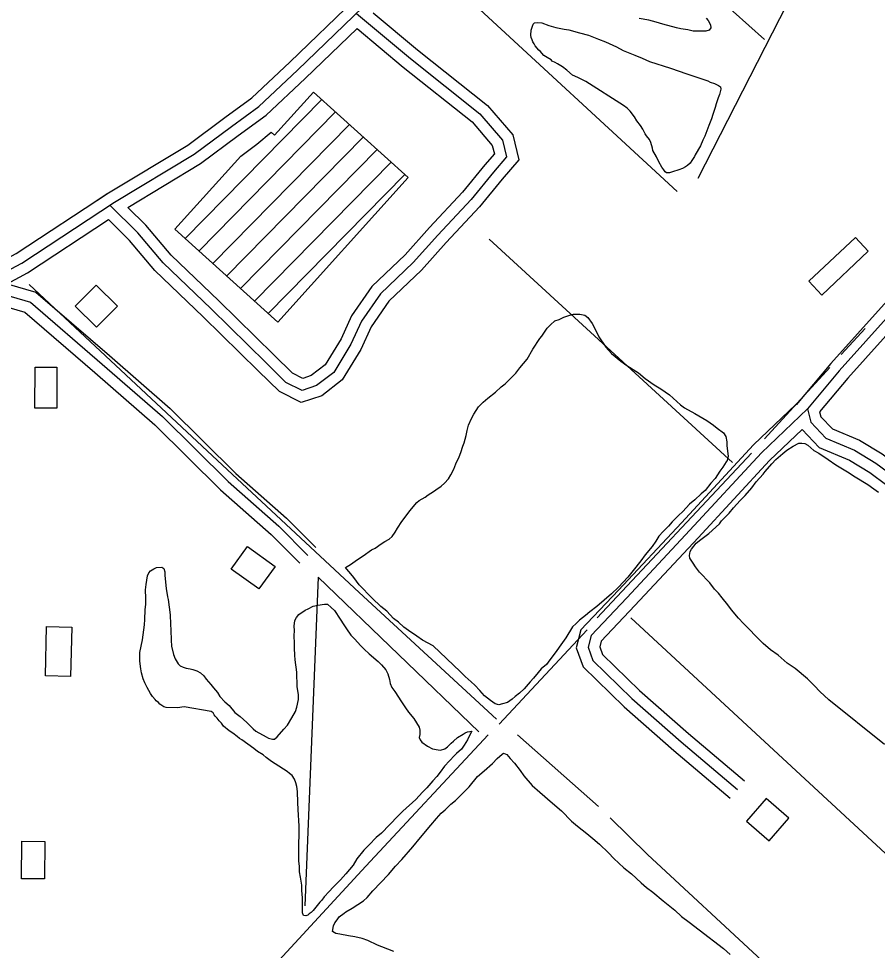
# Model space of a CAD drawing. Extents: x 3281947 to 3319794, y 715894 to 741249.
# Drawn here: x 3287188 to 3288338, y 725556 to 726804 of the extents above; entities that cross this region are included whole.
import ezdxf

# ---------------------------------------------------------------- set-up
doc = ezdxf.new("R2010")
doc.units = 0
for name, color, linetype in [('V-BLDG-OTLN', 7, 'Continuous'), ('V-ROAD-CNTR', 7, 'Continuous'), ('V-SITE-VEGE', 7, 'Continuous'), ('V-TOPO-SHOR', 7, 'Continuous')]:
    doc.layers.add(name, color=color, linetype=linetype)

msp = doc.modelspace()

# ---------------------------------------------------------------- linework, layer by layer
at = {"layer": 'V-BLDG-OTLN'}
for p, q in [((3287410.5, 726509.1), (3287593.5, 726695.3)), ((3287429.1, 726492.3), (3287612.1, 726678.5)), ((3287447.6, 726475.5), (3287630.7, 726661.7)), ((3287466.2, 726458.8), (3287649.2, 726645)), ((3287484.8, 726442), (3287667.8, 726628.2)), ((3287503.4, 726425.3), (3287686.4, 726611.5)), ((3287522, 726408.5), (3287705, 726594.7))]:
    msp.add_line(p, q, dxfattribs=at)
for points in [[(3287534.6, 726397.2), (3287396.8, 726521.4), (3287485.1, 726619.3), (3287506.6, 726635.6), (3287526, 726651.4), (3287530.4, 726647.4), (3287582.5, 726705.2), (3287709.3, 726590.9)], [(3288325.5, 726492.1), (3288263.2, 726433.3), (3288245.8, 726451.8), (3288308.2, 726510.5)], [(3287291.8, 726390.2), (3287319.9, 726418.6), (3287291.5, 726446.8), (3287263.4, 726418.4)], [(3287209.3, 726281.8), (3287209.6, 726336.8), (3287239, 726336.6), (3287238.7, 726281.7)], [(3287509.2, 726039.7), (3287472.2, 726066.4), (3287494.1, 726096.8), (3287531.1, 726070)], [(3287223.5, 725923.2), (3287225.1, 725989.3), (3287258.8, 725988.5), (3287257.2, 725922.4)], [(3288188.7, 725759), (3288162.5, 725728.8), (3288192.7, 725702.6), (3288218.9, 725732.8)], [(3287222.8, 725701.7), (3287222.4, 725651.4), (3287191.6, 725651.6), (3287192.1, 725701.9)]]:
    msp.add_lwpolyline(points, close=True, dxfattribs=at)
at = {"layer": 'V-ROAD-CNTR'}
for points in [[(3287136.9, 726446.9), (3287192, 726476), (3287316.1, 726557.6), (3287422.7, 726621.8), (3287472.9, 726659.2), (3287509.4, 726685.7), (3287561.1, 726734.4), (3287648.6, 726818.9), (3287752.7, 726929.2), (3287924.8, 727110.3), (3287998.7, 727190.4), (3288043.3, 727243.7), (3288095.9, 727315.1), (3288123, 727358.1), (3288163.9, 727416.6)], [(3288975.7, 727102.5), (3288946, 727047.3), (3288918.9, 727009.2), (3288841.6, 726920.2), (3288764.1, 726843.1), (3288670.4, 726741.3), (3288552.8, 726616), (3288436.9, 726499), (3288357.8, 726411.2), (3288286.7, 726332), (3288243.9, 726280.8), (3288248.5, 726262.9), (3288268.7, 726241.6), (3288307, 726225.5), (3288335.8, 726208.3), (3288359.1, 726190.8), (3288384.3, 726173.1), (3288395.8, 726167.6), (3288421.8, 726173.4), (3288445.7, 726185.3)], [(3287141.5, 726466.3), (3287184.4, 726488.9), (3287308.1, 726570.3), (3287414.4, 726634.2), (3287464, 726671.2), (3287499.8, 726697.3), (3287550.7, 726745.2), (3287638, 726829.4), (3287669.4, 726862.7)], [(3287662.3, 726811.5), (3287721.8, 726761.8), (3287815.7, 726687), (3287849.3, 726647.9), (3287857.6, 726614.6), (3287835.1, 726588.4), (3287804.8, 726551.3), (3287760.1, 726503.6), (3287727, 726466.5), (3287683.5, 726425.1), (3287659.7, 726390.8), (3287646, 726360.5), (3287620.9, 726319.6), (3287593.9, 726298.5), (3287565.9, 726289.4), (3287536.8, 726304.1), (3287508.6, 726331.8), (3287434.9, 726404), (3287370.2, 726466.2), (3287336.1, 726506.4), (3287308, 726534.3)], [(3287640.1, 726810.6), (3287712.3, 726750.2), (3287805.3, 726676.2), (3287835.6, 726640.8), (3287841.1, 726618.5), (3287823.6, 726598), (3287793.5, 726561.2), (3287749, 726513.7), (3287716.2, 726477), (3287672.1, 726434.9), (3287646.6, 726398.2), (3287632.7, 726367.5), (3287609.6, 726329.7), (3287586.7, 726312), (3287567.2, 726305.6), (3287545.6, 726316.4), (3287519.1, 726342.5), (3287445.4, 726414.8), (3287381.1, 726476.5), (3287347.1, 726516.6), (3287309.9, 726553.5), (3287312.6, 726555.3)], [(3288717.7, 726814.9), (3288659.4, 726751.5), (3288542, 726626.4), (3288426, 726509.3), (3288346.7, 726421.2), (3288275.3, 726341.8), (3288228.9, 726286.3)], [(3287640.8, 726790.5), (3287702.8, 726738.5), (3287794.8, 726665.3), (3287821.9, 726633.8), (3287824.7, 726622.4), (3287812.1, 726607.6), (3287782.2, 726571.1), (3287737.9, 726523.9), (3287705.5, 726487.4), (3287660.6, 726444.7), (3287633.5, 726405.7), (3287619.4, 726374.5), (3287598.2, 726339.9), (3287579.6, 726325.4), (3287568.4, 726321.7), (3287554.4, 726328.8), (3287529.6, 726353.2), (3287455.8, 726425.6), (3287392.1, 726486.8), (3287358.2, 726526.8), (3287333.9, 726550.8)], [(3287333.9, 726550.8), (3287431.1, 726609.3), (3287481.8, 726647.1), (3287519, 726674.1), (3287571.4, 726723.5), (3287640.8, 726790.5)], [(3288642.1, 726689.3), (3288563.6, 726605.5), (3288447.8, 726488.7), (3288369, 726401.2), (3288298, 726322.2), (3288260.3, 726277.1), (3288262.1, 726270.4), (3288277.4, 726254.2), (3288313.8, 726238.9), (3288344.1, 726220.7), (3288367.9, 726202.9), (3288392, 726186.1), (3288397.6, 726183.3), (3288416.7, 726187.6), (3288439, 726198.7)], [(3287286.2, 726555.9), (3287307, 726569.6)], [(3287172.1, 726448.5), (3287199.7, 726463), (3287308, 726534.3)], [(3287140.4, 726442.2), (3287203.4, 726423.8), (3287299.4, 726340.9), (3287380.2, 726270.6), (3287468.3, 726183.5), (3287536.1, 726123.7), (3287574.8, 726084.7)], [(3287172.1, 726448.5), (3287210.7, 726437.3), (3287309.2, 726352.3), (3287390.4, 726281.6), (3287478.5, 726194.5), (3287546.4, 726134.7), (3287585.5, 726095.3)], [(3287163.7, 726419.7), (3287196.1, 726410.3), (3287289.6, 726329.6), (3287370, 726259.6), (3287458, 726172.5), (3287525.9, 726112.8), (3287564.2, 726074.2)], [(3288228.4, 726286.8), (3288171.7, 726232.7), (3288075.5, 726128.5), (3287991.2, 726038.2), (3287940.7, 725985), (3287934.5, 725960.9), (3287943.6, 725935.5), (3287998.7, 725881.9), (3288064.9, 725823.6), (3288140.6, 725759.7)], [(3288243.9, 726280.8), (3288182.4, 726222.2), (3288086.5, 726118.3), (3288002.1, 726027.9), (3287954.2, 725977.5), (3287950.2, 725961.7), (3287956.6, 725943.8), (3288008.9, 725892.9), (3288074.7, 725834.9), (3288150.2, 725771.1)], [(3288236.9, 726253.4), (3288193, 726211.6), (3288097.5, 726108.1), (3288013, 726017.7), (3287967.8, 725970), (3287965.9, 725962.4), (3287969.5, 725952.1), (3288019.1, 725903.9), (3288084.5, 725846.3), (3288159.9, 725782.6)], [(3288236.9, 726253.4), (3288259.9, 726229), (3288300.2, 726212.1), (3288327.4, 726195.8), (3288350.3, 726178.6), (3288376.7, 726160.1), (3288393.9, 726151.8), (3288426.8, 726159.1), (3288452.4, 726171.9)]]:
    msp.add_lwpolyline(points, dxfattribs=at)
at = {"layer": 'V-SITE-VEGE'}
for points in [[(3288108.2, 726804.3), (3288111.1, 726800.9), (3288114.4, 726795), (3288114.7, 726791.3), (3288112.2, 726787.9), (3288108, 726786.7), (3288090.8, 726786.9), (3288083.7, 726788.3), (3288074.4, 726789.7), (3288068.6, 726791), (3288050.2, 726796.3), (3288041.4, 726798.9), (3288031.8, 726801.6), (3288018.8, 726803.8)], [(3287809.6, 726289.7), (3287816, 726295.1), (3287826.1, 726303.4), (3287833.8, 726310.4), (3287839.3, 726314.5), (3287853.7, 726328.6), (3287858.8, 726336.1), (3287868.6, 726347.7), (3287876.4, 726361), (3287885.8, 726375.2), (3287888.3, 726378.5), (3287895.6, 726388.9), (3287899.9, 726393.4), (3287905.8, 726398.8), (3287911.3, 726400.8), (3287917.6, 726403.7), (3287925.6, 726406.5), (3287930.7, 726407.7), (3287939.1, 726407.6), (3287945.7, 726406.3), (3287949.9, 726403.3), (3287955.7, 726395.2), (3287960.2, 726386.8), (3287964.7, 726377.5), (3287974.1, 726363.5), (3287981.6, 726355), (3287994, 726344.8), (3288002.3, 726338.8), (3288017.7, 726329), (3288026.9, 726321.7), (3288038.9, 726313.2), (3288047.7, 726307.6), (3288059.3, 726299.9), (3288073.8, 726286.3), (3288079.2, 726282.5), (3288093.4, 726274.7), (3288109.2, 726265.3), (3288118.3, 726258.9), (3288122.9, 726255.1), (3288131.6, 726248.7), (3288134.5, 726244), (3288136.1, 726236.9), (3288136, 726231.4), (3288137.9, 726217.5), (3288136.6, 726211.7), (3288135.3, 726210), (3288130.6, 726202.9), (3288126.8, 726197.5), (3288120.4, 726187.6), (3288114.8, 726181.3)], [(3288114.8, 726181.3), (3288107.1, 726171.8), (3288101.6, 726167.2), (3288093.1, 726159), (3288085.9, 726153.2), (3288077, 726143.7), (3288071.5, 726138.3), (3288063, 726129.6), (3288057.9, 726123.8), (3288050.6, 726116.7), (3288045.1, 726110.5), (3288040.8, 726103.8), (3288036.1, 726096.8), (3288026.8, 726085.6), (3288020.8, 726077.3), (3288010.5, 726064.4), (3288003.3, 726055.7), (3287991, 726042), (3287981.6, 726033.3), (3287962.1, 726016.4), (3287952.8, 726008.9), (3287946.8, 726004.4), (3287938.8, 725997.8), (3287934.5, 725993.6), (3287929.5, 725989.1), (3287920.4, 725974.1), (3287916.2, 725967.9), (3287906.3, 725954.2), (3287899.1, 725945), (3287894.4, 725938.8), (3287887.6, 725932.6), (3287883.4, 725928), (3287877, 725920.1), (3287872.7, 725915.2), (3287864.6, 725906), (3287858.3, 725900.2), (3287852.7, 725895.7), (3287848.5, 725892), (3287842.2, 725887.9), (3287835.8, 725885.9), (3287830.8, 725884.7), (3287825.8, 725886), (3287819.5, 725890.3), (3287811.6, 725896.7), (3287805.4, 725903.9), (3287798.8, 725910.7), (3287793.8, 725915.3), (3287785.6, 725922.6), (3287778.9, 725929.4), (3287742.9, 725963.8), (3287728.7, 725971.1), (3287720.8, 725976.7), (3287709.6, 725984), (3287703.4, 725988.7), (3287696.3, 725995.5), (3287689.7, 726000.2), (3287680.6, 726009.9), (3287672.7, 726016.3), (3287661.1, 726027.4), (3287643.7, 726045.2), (3287636.7, 726055), (3287632.5, 726060), (3287627.2, 726066.4), (3287625.5, 726068.5), (3287631.9, 726072.6), (3287641.6, 726079.2), (3287649.2, 726084.2), (3287660.2, 726092), (3287664.9, 726094.4), (3287673.3, 726100.2), (3287678, 726103.1), (3287683.9, 726106.4), (3287687.7, 726110.1), (3287692, 726115.9), (3287695, 726121.3), (3287700.6, 726130.1), (3287705.3, 726135.9), (3287711.7, 726144.2), (3287721, 726155.4), (3287724, 726158.3), (3287732, 726162.8), (3287736.3, 726165.7), (3287743.4, 726170.2), (3287746.4, 726172.7), (3287753.6, 726177.2), (3287757.9, 726181.3), (3287763.4, 726187.1), (3287766.4, 726192.5), (3287770.3, 726200), (3287773.3, 726207.1), (3287777.6, 726216.7), (3287779.8, 726222.6), (3287782.4, 726230.9), (3287784.1, 726235.5), (3287786.8, 726245.1), (3287788.1, 726251.8), (3287790.3, 726258.9), (3287794.2, 726268.1), (3287797.2, 726273.9), (3287803.6, 726283.5), (3287809.6, 726289.7)], [(3288347.3, 725831.4), (3288272.6, 725891.1), (3288260.6, 725902.6), (3288253.5, 725910.2), (3288244, 725919.2), (3288227.4, 725933.2), (3288217, 725940.5), (3288204.6, 725951.1), (3288194.6, 725958.4), (3288184.6, 725966.5), (3288174.7, 725976.7), (3288166, 725986), (3288158.5, 725993.3), (3288151.5, 726000.5), (3288142.4, 726011.9), (3288137.5, 726018.7), (3288129.6, 726028), (3288125.1, 726034), (3288119.7, 726039.5), (3288113.5, 726048), (3288099.4, 726062.4), (3288094.1, 726069.6), (3288090.8, 726074.3), (3288086.7, 726081), (3288085.9, 726084.4), (3288086.8, 726089.8), (3288088.9, 726093.2), (3288094.9, 726101.1), (3288101.3, 726106), (3288111.9, 726113.8), (3288126.3, 726127.1), (3288128.9, 726130.8), (3288139.1, 726141.2), (3288145, 726148.2), (3288154, 726158.2), (3288160.8, 726164.8), (3288169.7, 726175.2), (3288175.2, 726183.1), (3288184.6, 726193.4), (3288187.6, 726197.2), (3288196.1, 726207.1), (3288201.6, 726212.9), (3288211, 726221.2), (3288216.5, 726225.7), (3288224.9, 726231.1), (3288232.5, 726234.8), (3288236.3, 726235.1), (3288240.5, 726234.7), (3288244.7, 726232.1), (3288252.6, 726225.3), (3288259.2, 726221.4), (3288271.7, 726213.3), (3288282.1, 726206), (3288297.5, 726196.6), (3288307.9, 726189.7), (3288325, 726179.5), (3288332.9, 726173.9), (3288339.1, 726169.2)], [(3287507.4, 725822.1), (3287502.8, 725826), (3287486.6, 725837.5), (3287483.3, 725839.7), (3287480.4, 725842.2), (3287474.6, 725846.5), (3287469.6, 725849.9), (3287462.1, 725855.9), (3287459.2, 725860.1), (3287456.3, 725863.1), (3287453.4, 725866.9), (3287451, 725869.4), (3287449.7, 725871.1), (3287448.1, 725873.7), (3287445.6, 725875.8), (3287409.2, 725881.7), (3287400.4, 725880.6), (3287385.3, 725881.2), (3287382.3, 725882.1), (3287376.9, 725885.5), (3287374.9, 725887.6), (3287371.9, 725889.8), (3287370.7, 725891.9), (3287367, 725895.7), (3287364.1, 725899.9), (3287359.6, 725907.9), (3287356.7, 725913.9), (3287354.3, 725919.3), (3287352.3, 725927.3), (3287351.5, 725932.8), (3287350.4, 725939.5), (3287350, 725943.7), (3287350.1, 725954.6), (3287353.7, 725971.8), (3287356.1, 725991.5), (3287356.6, 725999), (3287357.2, 726011.6), (3287358.1, 726019.5), (3287358.2, 726027.5), (3287357.5, 726038.8), (3287358.4, 726045.6), (3287360.3, 726057.3), (3287362, 726061.4), (3287364.1, 726063.9), (3287368.8, 726066.8), (3287372.2, 726068.4), (3287379.3, 726068.8), (3287382.2, 726067.1), (3287383.4, 726062.8), (3287383.3, 726057.8), (3287385.2, 726040.2), (3287386.8, 726029.2), (3287388, 726025.5), (3287390.6, 726005.3), (3287390.9, 725992.7), (3287391.6, 725984.7), (3287391.9, 725971.3), (3287392.2, 725963.3), (3287395, 725952), (3287397.4, 725946.1), (3287401.5, 725939.3), (3287404, 725936.7), (3287408.2, 725935), (3287411.9, 725933.7), (3287417.4, 725932.8), (3287421.1, 725931.9), (3287426.2, 725930.2), (3287431.2, 725927.6), (3287435.7, 725923.3), (3287439, 725919.1), (3287445.2, 725911.9), (3287448.5, 725907.2), (3287453.9, 725900.9), (3287457.2, 725895.8), (3287463.8, 725888.6), (3287469.6, 725883.5), (3287477, 725874.1), (3287484.1, 725869), (3287493.2, 725860.9), (3287495.3, 725858.8), (3287501.9, 725852.4), (3287505.2, 725849.4), (3287519, 725841.7), (3287522.3, 725840), (3287527.8, 725838.7), (3287530.3, 725838.6), (3287533.7, 725841.9), (3287542.6, 725851.9), (3287547.7, 725857.3), (3287553.7, 725867.3), (3287558.4, 725875.6), (3287560.2, 725881.4), (3287562.4, 725891.5), (3287562.5, 725898.2), (3287560.5, 725908.7), (3287560, 725928.4), (3287558.1, 725944.8), (3287557.7, 725951.1), (3287557, 725960.3), (3287557.1, 725967.1), (3287556.8, 725977.1)], [(3287556.8, 725977.1), (3287556.9, 725984.3), (3287556.6, 725990.1), (3287557.5, 725997.7), (3287559.6, 726001.4), (3287563, 726005.6), (3287571.5, 726011.3), (3287575.3, 726013), (3287582.1, 726016.7), (3287588.4, 726018.2), (3287597.2, 726019.4), (3287601.4, 726019.3), (3287606.4, 726015.1), (3287610.5, 726010.8), (3287618.3, 725999.4), (3287623.3, 725991.8)], [(3287623.3, 725991.8), (3287626.6, 725986.3), (3287632.7, 725977.8), (3287638.1, 725972.3), (3287645.6, 725964.2), (3287650.5, 725959.1), (3287657.2, 725952.8), (3287669.2, 725942.5), (3287673.8, 725938.3), (3287679.5, 725931.5), (3287682, 725926), (3287684.4, 725918.4), (3287685.2, 725913), (3287687.6, 725907.9), (3287691.3, 725902.4), (3287700.4, 725888.4), (3287705.7, 725880.4), (3287709.9, 725874.9), (3287716.9, 725866.4), (3287723.9, 725854.6), (3287725.1, 725850.8), (3287725, 725844.9), (3287724.1, 725840.7), (3287725.3, 725837.8), (3287727.8, 725834.8), (3287735.3, 725829.3), (3287741.9, 725825.8), (3287749.5, 725824.1), (3287752.8, 725824), (3287758.3, 725825.6), (3287762.1, 725828.5), (3287766.8, 725833.1), (3287770.2, 725835.9), (3287775.3, 725840.9), (3287782.9, 725845.4), (3287785.8, 725847.1), (3287788.8, 725848.3), (3287791.7, 725848.7), (3287794.7, 725849.5), (3287790.8, 725842.8), (3287788.7, 725837.8), (3287784.4, 725830.7), (3287780.9, 725825.3), (3287774.2, 725819.5), (3287771.2, 725816.6), (3287758, 725802.5), (3287752, 725794.2), (3287747.8, 725788.8), (3287742.2, 725783), (3287734.1, 725773.5), (3287728.6, 725767.7), (3287719.7, 725757.7), (3287702.3, 725742), (3287695.5, 725735.4), (3287673.4, 725712.6), (3287666.6, 725706.8), (3287657.2, 725696.9), (3287650, 725689.8), (3287640.6, 725678.2), (3287635.5, 725669.9), (3287625.7, 725658.3), (3287618.9, 725650.4), (3287608.7, 725640.5), (3287603.6, 725634.7), (3287596.8, 725627.6), (3287593.8, 725623), (3287590.8, 725620.1), (3287582.3, 725609.3), (3287579.3, 725606.4), (3287576.7, 725604.8), (3287575, 725603.1), (3287572.1, 725601.9), (3287569.2, 725602.4), (3287568, 725606.2), (3287568, 725610.8), (3287567.7, 725619.6), (3287567.8, 725626.3), (3287566.7, 725636), (3287566.8, 725643.1), (3287565.2, 725653.6), (3287564, 725660.8), (3287563.7, 725667.9), (3287563, 725675.5), (3287562.7, 725686.8), (3287563.2, 725722), (3287562.2, 725744.3), (3287561.5, 725753.9), (3287561.5, 725758.1), (3287561.2, 725764), (3287561.2, 725768.6), (3287560.1, 725775.3), (3287558.9, 725780), (3287557.3, 725785), (3287554, 725790.1), (3287550.2, 725792.6), (3287547.3, 725795.2), (3287531.1, 725805.5), (3287526.1, 725808.5), (3287519, 725814), (3287514.9, 725817.4), (3287507.4, 725822.1)], [(3287690.2, 725554.3), (3287673.9, 725560.3), (3287668.1, 725562.9), (3287655.1, 725569), (3287647.6, 725571.6), (3287638, 725573.8), (3287629.6, 725575.2), (3287617.9, 725577.4), (3287612.5, 725578.3), (3287607.9, 725580.9), (3287609.3, 725588.4), (3287611, 725592.6), (3287614, 725596.8), (3287617, 725600.5), (3287623.7, 725605.5), (3287625.9, 725607.5), (3287634.3, 725612.4), (3287649.5, 725621.9), (3287654.2, 725626.5), (3287661.9, 725635.6), (3287683.1, 725657.5), (3287692.5, 725668.7), (3287700.6, 725677.4), (3287715.5, 725694.5), (3287725.7, 725706.9), (3287739.8, 725723.5), (3287747.4, 725732.2), (3287753.4, 725739.3), (3287758.9, 725743.8), (3287766.6, 725751.7), (3287772.9, 725756.6), (3287783.1, 725766.6), (3287790.8, 725774.9), (3287802.3, 725788.6), (3287811.2, 725796.4), (3287822.2, 725805.9), (3287828.6, 725812.5), (3287835.4, 725818.3), (3287837.1, 725820), (3287841.3, 725818.2), (3287845.8, 725812.7), (3287851.6, 725806.4), (3287859.4, 725796.6), (3287864.4, 725789.4), (3287875.5, 725776.7), (3287885.5, 725767.8), (3287902.5, 725752.9), (3287914.5, 725742.6), (3287928.2, 725729), (3287936.1, 725722.2), (3287948.5, 725712.4), (3287956.4, 725705.6), (3287965.5, 725697.9), (3287977.6, 725686.5), (3287984.6, 725678.8), (3287998.3, 725666.5), (3288008.2, 725658.4), (3288021.5, 725646), (3288028.6, 725640.1), (3288036.9, 725633.7), (3288051, 725622.2), (3288066.3, 725609.4), (3288075.4, 725600.9), (3288085.4, 725593.6), (3288099.1, 725583.4), (3288131.5, 725558.2), (3288140.6, 725550.1)]]:
    msp.add_lwpolyline(points, dxfattribs=at)
msp.add_lwpolyline([(3287947.3, 726719.2), (3287936.4, 726724.8), (3287929.3, 726727.8), (3287921.9, 726734.6), (3287916.1, 726738.9), (3287909.4, 726743.1), (3287906.1, 726744.9), (3287902.3, 726746.6), (3287900.7, 726748.3), (3287895.3, 726751.3), (3287891.1, 726754.3), (3287886.1, 726759.8), (3287884.1, 726761.5), (3287879.5, 726767), (3287877.9, 726769.6), (3287876.2, 726772.5), (3287875.4, 726775), (3287873.8, 726778.4), (3287873.4, 726781.4), (3287873.9, 726788.1), (3287875.2, 726792.2), (3287876.5, 726796), (3287878.7, 726798.1), (3287882.9, 726798.4), (3287888.3, 726798), (3287897.5, 726794.1), (3287900.8, 726793.6), (3287907.1, 726791.8), (3287918.4, 726789.6), (3287924.3, 726788.3), (3287938.9, 726784.7), (3287951, 726781.6), (3287964.4, 726776), (3287973.5, 726772.5), (3287988.1, 726765.6), (3287997.3, 726760.9), (3288012.8, 726754.8), (3288022.8, 726750.5), (3288032.4, 726746.2), (3288060.8, 726737), (3288082.5, 726729.6), (3288103.8, 726722.6), (3288110.5, 726720), (3288113.8, 726718.3), (3288119.6, 726716.5), (3288125.1, 726713.9), (3288127.6, 726712.2), (3288127.9, 726708.9), (3288126.2, 726701.8), (3288124.4, 726697.6), (3288121.8, 726689.6), (3288120.5, 726684.6), (3288117.4, 726675), (3288115.7, 726669.2), (3288111.8, 726660.4), (3288106.6, 726646.2), (3288104, 726640.8), (3288100.9, 726633.3), (3288093.7, 726621.2), (3288092.8, 726619.1), (3288089.4, 726613.7), (3288086.8, 726610), (3288083.4, 726606.7), (3288080.9, 726605), (3288076.6, 726602.6), (3288071.6, 726600.9), (3288063.2, 726598.5), (3288059.4, 726596.9), (3288055.2, 726597), (3288053.5, 726598.2), (3288051.9, 726601.2), (3288049, 726604.6), (3288044.9, 726611.8), (3288042, 726618.5), (3288037.1, 726627), (3288036.7, 726629.9), (3288034.3, 726637.5), (3288032.7, 726641.7), (3288028.5, 726646.4), (3288026.9, 726649.3), (3288023.6, 726655.7), (3288020.3, 726660.3), (3288015.4, 726666.7), (3288012.5, 726672.2), (3288006.7, 726679.4), (3288002.6, 726683.6), (3287997.6, 726687.1)], close=True, dxfattribs=at)
at = {"layer": 'V-TOPO-SHOR'}
for p, q in [((3288186.3, 726775.5), (3288023.3, 726922.9)), ((3287745.6, 726870.9), (3288069.4, 726571.9)), ((3288143.7, 726209.2), (3287817.7, 726508.2)), ((3288289.1, 726353.8), (3288321.1, 726388.6)), ((3288186.6, 726240.8), (3288274.1, 726336.4)), ((3288169.3, 726221.7), (3287962.5, 726001.1)), ((3287949.1, 725984.8), (3287831.2, 725858.9)), ((3287964.4, 725748.4), (3287855.8, 725844.5))]:
    msp.add_line(p, q, dxfattribs=at)
for points in [[(3288833.9, 726934.2), (3288394.6, 727115.8), (3288377.4, 727115.7), (3288356, 727096.1), (3288097.3, 726589.3)], [(3287827.5, 725865.3), (3287643.7, 726035.2), (3287460.6, 726205.6), (3287201.8, 726447.4)], [(3287804, 725848.3), (3287588.7, 726055.6), (3287571, 725615.6)], [(3288007.5, 726001), (3288342.2, 725691.3), (3288485.7, 725558.8)], [(3287425.6, 725422.2), (3287652.4, 725668.3), (3287816.6, 725844.3)], [(3288336.1, 725400.1), (3288029.6, 725684.3), (3287979.6, 725733.4)]]:
    msp.add_lwpolyline(points, dxfattribs=at)

doc.saveas('drawing.dxf')
